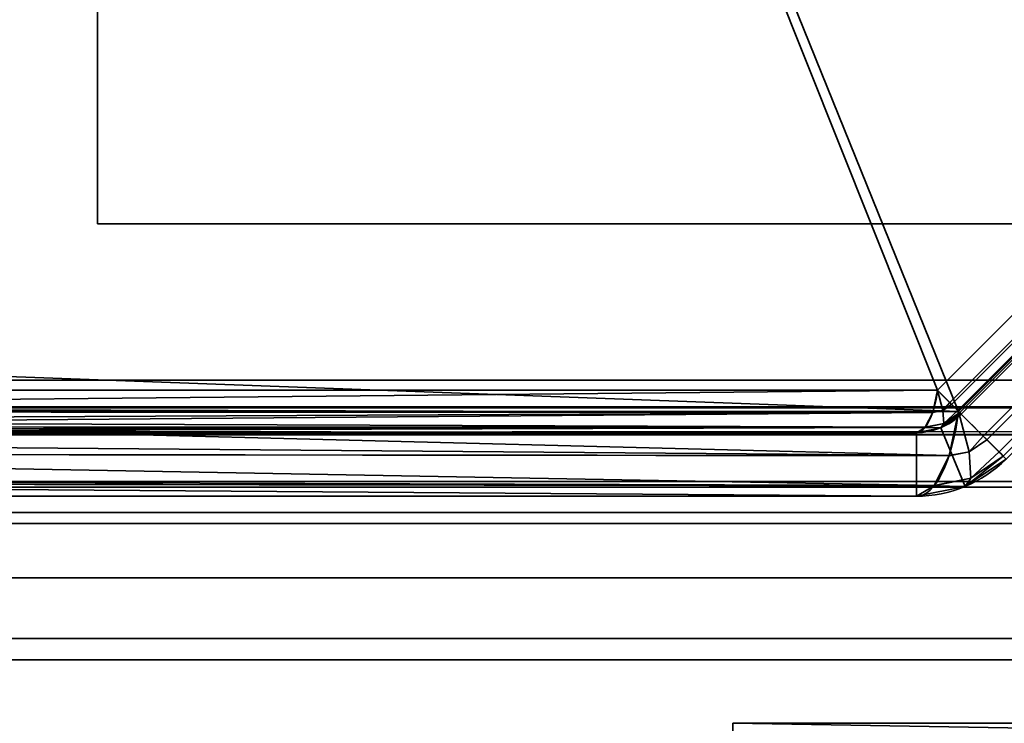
# Model space of a CAD drawing. Header units: millimetres. Extents: x -503 to 6703, y -110 to 249.
# Tile 299 of 656: x 1120 to 1131, y -30 to -22. Entities that reach past the tile are written whole.
import ezdxf

# ---------------------------------------------------------------- set-up
doc = ezdxf.new("R2010")
doc.units = ezdxf.units.MM
doc.layers.add('151', color=7, linetype='Continuous', true_color=0xffffff)

# ---------------------------------------------------------------- blocks, each defined once
blk = doc.blocks.new('UG_SURFACE_113')
at = {"layer": '151', "color": 35, "linetype": 'Continuous', "lineweight": 35}
for points in [[(1141, -24.5, 1037), (1121, -24.5, 1037), (1121, -17, 1037), (1141, -17, 1037)], [(1141, -17, 1067), (1121, -17, 1067), (1121, -24.5, 1067), (1141, -24.5, 1067)], [(1121, -17, 1037), (1121, -24.5, 1037), (1121, -24.5, 1067), (1121, -17, 1067)], [(1141, -24.5, 1067), (1121, -24.5, 1067), (1121, -24.5, 1037), (1141, -24.5, 1037)], [(1128, -30, 2030), (1128, -43.5, 2030), (1872, -43.5, 2030), (1872, -42.218, 2030)], [(1872, -42.218, 2030), (1872, -30, 2030), (1128, -30, 2030)], [(1128, -30, 2030), (1128, -30), (1128, -41.5)], [(1128, -41.5), (1128, -43.5, 2), (1128, -43.5, 2030), (1128, -30, 2030)], [(1128, -30, 2030), (1141, -30, 2017), (1141, -30, 1027)], [(1128, -30, 2030), (1872, -30, 2030), (1859, -30, 2017), (1141, -30, 2017)], [(1141, -30, 1027), (1141, -30), (1128, -30), (1128, -30, 2030)], [(1872, -41.5), (1128, -41.5), (1128, -30), (1141, -30)]]:
    blk.add_3dface(points, dxfattribs=at)
blk = doc.blocks.new('UG_SURFACE_135')
at = {"layer": '151', "color": 252, "linetype": 'Continuous', "lineweight": 35}
for points in [[(1141, -24.5, 1037), (1121, -24.5, 1037), (1121, -17, 1037), (1141, -17, 1037)], [(1141, -17, 1067), (1121, -17, 1067), (1121, -24.5, 1067), (1141, -24.5, 1067)], [(1121, -17, 1037), (1121, -24.5, 1037), (1121, -24.5, 1067), (1121, -17, 1067)], [(1141, -24.5, 1067), (1121, -24.5, 1067), (1121, -24.5, 1037), (1141, -24.5, 1037)]]:
    blk.add_3dface(points, dxfattribs=at)
blk = doc.blocks.new('UG_SURFACE_148')
at = {"layer": '151', "color": 252, "linetype": 'Continuous', "lineweight": 35}
for points in [[(1120.867, -2.827, 1159.107), (1110.827, -12.868, 1159.107), (1110.827, -26.332, 1164.17), (1130.252, -26.332, 1171.473)], [(1130.252, -26.332, 998.527), (1110.827, -26.332, 1005.831), (1110.827, -12.868, 1010.893), (1120.867, -2.827, 1010.893)], [(1130.252, -26.332, 1171.473), (1134.332, -22.252, 1171.473), (1134.332, -2.827, 1164.17), (1120.867, -2.827, 1159.107)], [(1120.867, -2.827, 1010.893), (1134.332, -2.827, 1005.831), (1134.332, -22.252, 998.527), (1130.252, -26.332, 998.527)], [(1130.485, -26.565, 1170.855), (1111.527, -25.868, 1163.465), (1111.527, -13.157, 1158.686), (1121.158, -3.527, 1158.686)], [(1121.158, -3.527, 1011.314), (1111.527, -13.157, 1011.314), (1111.527, -25.868, 1006.535), (1130.485, -26.565, 999.145)], [(1121.158, -3.527, 1158.686), (1133.868, -3.527, 1163.465), (1134.565, -22.485, 1170.855), (1130.485, -26.565, 1170.855)], [(1130.485, -26.565, 999.145), (1134.565, -22.485, 999.145), (1133.868, -3.527, 1006.535), (1121.158, -3.527, 1011.314)], [(1130.389, -26.469, 1171.634), (1134.469, -22.389, 1171.634), (1134.332, -22.252, 1171.473), (1130.252, -26.332, 1171.473)], [(1134.469, -22.389, 998.366), (1130.389, -26.469, 998.366), (1130.252, -26.332, 998.527), (1134.332, -22.252, 998.527)], [(1134.488, -22.408, 1171.657), (1134.469, -22.389, 1171.634), (1130.389, -26.469, 1171.634), (1130.408, -26.488, 1171.657)], [(1130.408, -26.488, 998.343), (1130.389, -26.469, 998.366), (1134.469, -22.389, 998.366), (1134.488, -22.408, 998.343)], [(1130.408, -26.488, 1171.657), (1130.476, -26.556, 1171.849), (1134.556, -22.476, 1171.849), (1134.488, -22.408, 1171.657)], [(1134.488, -22.408, 998.343), (1134.556, -22.476, 998.151), (1130.476, -26.556, 998.151), (1130.408, -26.488, 998.343)], [(1134.579, -22.499, 1171.914), (1134.556, -22.476, 1171.849), (1130.476, -26.556, 1171.849), (1130.499, -26.579, 1171.914)], [(1130.499, -26.579, 998.086), (1130.476, -26.556, 998.151), (1134.556, -22.476, 998.151), (1134.579, -22.499, 998.086)], [(1134.837, -22.757, 1171.177), (1130.757, -26.837, 1171.177), (1130.485, -26.565, 1170.855), (1134.565, -22.485, 1170.855)], [(1130.757, -26.837, 998.823), (1134.837, -22.757, 998.823), (1134.565, -22.485, 999.145), (1130.485, -26.565, 999.145)], [(1130.499, -26.579, 1171.914), (1130.515, -26.595, 1172.091), (1134.595, -22.515, 1172.091), (1134.579, -22.499, 1171.914)], [(1134.579, -22.499, 998.086), (1134.595, -22.515, 997.909), (1130.515, -26.595, 997.909), (1130.499, -26.579, 998.086)], [(1134.595, -22.515, 1172.091), (1130.515, -26.595, 1172.091), (1130.515, -26.595, 1190), (1134.595, -22.515, 1190)], [(1130.515, -26.595, 997.909), (1134.595, -22.515, 997.909), (1134.595, -22.515, 980), (1130.515, -26.595, 980)], [(1131.01, -27.09, 1190), (1135.09, -23.01, 1190), (1134.595, -22.515, 1190), (1130.515, -26.595, 1190)], [(1130.515, -26.595, 980), (1134.595, -22.515, 980), (1135.09, -23.01, 980), (1131.01, -27.09, 980)], [(1130.797, -26.877, 1171.223), (1130.757, -26.837, 1171.177), (1134.837, -22.757, 1171.177), (1134.877, -22.797, 1171.223)], [(1134.877, -22.797, 998.777), (1134.837, -22.757, 998.823), (1130.757, -26.837, 998.823), (1130.797, -26.877, 998.777)], [(1134.877, -22.797, 1171.223), (1135.012, -22.932, 1171.607), (1130.932, -27.012, 1171.607), (1130.797, -26.877, 1171.223)], [(1130.797, -26.877, 998.777), (1130.932, -27.012, 998.393), (1135.012, -22.932, 998.393), (1134.877, -22.797, 998.777)], [(1130.978, -27.058, 1171.737), (1130.932, -27.012, 1171.607), (1135.012, -22.932, 1171.607), (1135.058, -22.978, 1171.737)], [(1135.058, -22.978, 998.263), (1135.012, -22.932, 998.393), (1130.932, -27.012, 998.393), (1130.978, -27.058, 998.263)], [(1135.058, -22.978, 1171.737), (1135.09, -23.01, 1172.091), (1131.01, -27.09, 1172.091), (1130.978, -27.058, 1171.737)], [(1130.978, -27.058, 998.263), (1131.01, -27.09, 997.909), (1135.09, -23.01, 997.909), (1135.058, -22.978, 998.263)], [(1130.485, -26.565, 1170.855), (1111.408, -26.565, 1163.682), (1111.527, -25.868, 1163.465)], [(1111.527, -25.868, 1006.535), (1111.408, -26.565, 1006.317), (1130.485, -26.565, 999.145)], [(1130.252, -26.332, 1171.473), (1110.827, -26.332, 1164.17), (1110.791, -26.522, 1164.265)], [(1110.791, -26.522, 1164.265), (1130.2, -26.577, 1171.612), (1130.252, -26.332, 1171.473)], [(1130.252, -26.332, 998.527), (1130.2, -26.577, 998.388), (1110.791, -26.522, 1005.735)], [(1110.791, -26.522, 1005.735), (1110.827, -26.332, 1005.831), (1130.252, -26.332, 998.527)], [(1130.311, -26.555, 1171.646), (1130.252, -26.332, 1171.473), (1130.2, -26.577, 1171.612)], [(1130.2, -26.577, 998.388), (1130.252, -26.332, 998.527), (1130.311, -26.555, 998.354)], [(1130.389, -26.469, 1171.634), (1130.252, -26.332, 1171.473), (1130.311, -26.555, 1171.646)], [(1130.311, -26.555, 998.354), (1130.252, -26.332, 998.527), (1130.389, -26.469, 998.366)], [(1130.2, -26.578, 1171.613), (1110.773, -26.571, 1164.313), (1110.737, -26.671, 1164.409)], [(1130.2, -26.578, 998.387), (1110.737, -26.671, 1005.591), (1110.773, -26.571, 1005.687)], [(1110.791, -26.522, 1164.265), (1110.773, -26.571, 1164.313), (1130.2, -26.577, 1171.612)], [(1130.2, -26.577, 998.388), (1110.773, -26.571, 1005.687), (1110.791, -26.522, 1005.735)], [(1130.2, -26.578, 1171.613), (1130.2, -26.577, 1171.612), (1110.773, -26.571, 1164.313)], [(1110.773, -26.571, 1005.687), (1130.2, -26.577, 998.388), (1130.2, -26.578, 998.387)], [(1130.381, -27.053, 1171.132), (1111.185, -26.895, 1163.778), (1111.408, -26.565, 1163.682)], [(1111.408, -26.565, 1006.317), (1111.185, -26.895, 1006.222), (1130.381, -27.053, 998.868)], [(1111.408, -26.565, 1163.682), (1130.485, -26.565, 1170.855), (1130.381, -27.053, 1171.132)], [(1130.381, -27.053, 998.868), (1130.485, -26.565, 999.145), (1111.408, -26.565, 1006.317)], [(1130.321, -26.7, 1171.893), (1130.311, -26.555, 1171.646), (1130.2, -26.578, 1171.613), (1130.118, -26.741, 1171.83)], [(1130.118, -26.741, 998.17), (1130.2, -26.578, 998.387), (1130.311, -26.555, 998.354), (1130.321, -26.7, 998.107)], [(1130.2, -26.577, 1171.612), (1130.2, -26.578, 1171.613), (1130.311, -26.555, 1171.646)], [(1130.311, -26.555, 998.354), (1130.2, -26.578, 998.387), (1130.2, -26.577, 998.388)], [(1130.311, -26.555, 1171.646), (1130.408, -26.488, 1171.657), (1130.389, -26.469, 1171.634)], [(1130.389, -26.469, 998.366), (1130.408, -26.488, 998.343), (1130.311, -26.555, 998.354)], [(1130.476, -26.556, 1171.849), (1130.408, -26.488, 1171.657), (1130.311, -26.555, 1171.646), (1130.321, -26.7, 1171.893)], [(1130.321, -26.7, 998.107), (1130.311, -26.555, 998.354), (1130.408, -26.488, 998.343), (1130.476, -26.556, 998.151)], [(1130.321, -26.7, 1171.893), (1130.499, -26.579, 1171.914), (1130.476, -26.556, 1171.849)], [(1130.476, -26.556, 998.151), (1130.499, -26.579, 998.086), (1130.321, -26.7, 998.107)], [(1130.485, -26.565, 999.145), (1130.381, -27.053, 998.868), (1130.38, -27.056, 998.866), (1130.602, -27.009, 998.8)], [(1130.381, -27.053, 1171.132), (1130.485, -26.565, 1170.855), (1130.602, -27.009, 1171.2)], [(1130.602, -27.009, 1171.2), (1130.485, -26.565, 1170.855), (1130.757, -26.837, 1171.177)], [(1130.757, -26.837, 998.823), (1130.485, -26.565, 999.145), (1130.602, -27.009, 998.8)], [(1130.2, -26.578, 998.387), (1110.691, -26.735, 1005.471), (1110.737, -26.671, 1005.591)], [(1130.2, -26.578, 998.387), (1130.118, -26.741, 998.17), (1110.691, -26.735, 1005.471)], [(1110.737, -26.671, 1164.409), (1110.691, -26.735, 1164.529), (1130.118, -26.741, 1171.83)], [(1130.118, -26.741, 1171.83), (1130.2, -26.578, 1171.613), (1110.737, -26.671, 1164.409)], [(1130.288, -26.747, 1190), (1130.515, -26.595, 1190), (1130.515, -26.595, 1172.091), (1130.296, -26.742, 1172.091)], [(1130.515, -26.595, 980), (1130.288, -26.747, 980), (1130.288, -26.747, 997.909), (1130.296, -26.742, 997.909)], [(1130.515, -26.595, 1190), (1130.288, -26.747, 1190), (1130.556, -27.393, 1190), (1131.01, -27.09, 1190)], [(1131.01, -27.09, 980), (1130.556, -27.393, 980), (1130.288, -26.747, 980), (1130.515, -26.595, 980)], [(1130.296, -26.742, 1172.091), (1130.515, -26.595, 1172.091), (1130.499, -26.579, 1171.914)], [(1130.499, -26.579, 1171.914), (1130.321, -26.7, 1171.893), (1130.296, -26.742, 1172.091)], [(1130.296, -26.742, 997.909), (1130.321, -26.7, 998.107), (1130.499, -26.579, 998.086)], [(1130.499, -26.579, 998.086), (1130.515, -26.595, 997.909), (1130.296, -26.742, 997.909)], [(1130.296, -26.742, 997.909), (1130.515, -26.595, 997.909), (1130.515, -26.595, 980)], [(1130.117, -26.743, 998.168), (1110.594, -26.8, 1005.212), (1110.669, -26.767, 1005.411)], [(1130.117, -26.743, 998.168), (1130.02, -26.8, 997.909), (1110.594, -26.8, 1005.212)], [(1110.669, -26.767, 1164.589), (1110.594, -26.8, 1164.788), (1130.02, -26.8, 1172.091)], [(1130.117, -26.743, 1171.833), (1110.691, -26.735, 1164.529), (1110.669, -26.767, 1164.589)], [(1130.117, -26.743, 998.168), (1110.669, -26.767, 1005.411), (1110.691, -26.735, 1005.471)], [(1130.02, -26.8, 1172.091), (1130.117, -26.743, 1171.833), (1110.669, -26.767, 1164.589)], [(1130.117, -26.743, 1171.833), (1130.118, -26.741, 1171.83), (1110.691, -26.735, 1164.529)], [(1110.691, -26.735, 1005.471), (1130.118, -26.741, 998.17), (1130.117, -26.743, 998.168)], [(1130.117, -26.743, 1171.833), (1130.02, -26.8, 1172.091), (1130.288, -26.747, 1172.091)], [(1130.288, -26.747, 997.909), (1130.02, -26.8, 997.909), (1130.117, -26.743, 998.168)], [(1130.02, -26.8, 1172.091), (1130.02, -26.8, 1190), (1130.288, -26.747, 1190), (1130.288, -26.747, 1172.091)], [(1130.02, -26.8, 980), (1130.02, -26.8, 997.909), (1130.288, -26.747, 997.909), (1130.288, -26.747, 980)], [(1130.02, -27.5, 1190), (1130.556, -27.393, 1190), (1130.288, -26.747, 1190), (1130.02, -26.8, 1190)], [(1130.02, -26.8, 980), (1130.288, -26.747, 980), (1130.556, -27.393, 980), (1130.02, -27.5, 980)], [(1130.288, -26.747, 1172.091), (1130.321, -26.7, 1171.893), (1130.117, -26.743, 1171.833)], [(1130.118, -26.741, 1171.83), (1130.117, -26.743, 1171.833), (1130.321, -26.7, 1171.893)], [(1130.321, -26.7, 998.107), (1130.117, -26.743, 998.168), (1130.118, -26.741, 998.17)], [(1130.117, -26.743, 998.168), (1130.321, -26.7, 998.107), (1130.288, -26.747, 997.909)], [(1130.288, -26.747, 1172.091), (1130.296, -26.742, 1172.091), (1130.321, -26.7, 1171.893)], [(1130.321, -26.7, 998.107), (1130.296, -26.742, 997.909), (1130.288, -26.747, 997.909)], [(1130.296, -26.742, 1172.091), (1130.288, -26.747, 1172.091), (1130.288, -26.747, 1190)], [(1110.594, -26.8, 1005.212), (1130.02, -26.8, 997.909), (1130.02, -26.8, 980), (1109.6, -26.8, 980)], [(1130.02, -27.5, 980), (1109.6, -27.5, 980), (1109.6, -26.8, 980), (1130.02, -26.8, 980)], [(1130.02, -26.8, 1172.091), (1110.594, -26.8, 1164.788), (1111, -26.8, 1165)], [(1130.381, -27.053, 1171.132), (1110.988, -27.031, 1163.863), (1111.185, -26.895, 1163.778)], [(1111.185, -26.895, 1006.222), (1110.988, -27.031, 1006.137), (1130.381, -27.053, 998.868)], [(1111, -26.8, 1165), (1130.02, -26.8, 1190), (1130.02, -26.8, 1172.091)], [(1111, -26.8, 1165), (1113, -26.8, 1190), (1130.02, -26.8, 1190)], [(1130.02, -26.8, 1190), (1113, -26.8, 1190), (1113, -27.5, 1190), (1130.02, -27.5, 1190)], [(1130.757, -26.837, 1171.177), (1130.797, -26.877, 1171.223), (1130.602, -27.009, 1171.2)], [(1130.602, -27.009, 998.8), (1130.797, -26.877, 998.777), (1130.757, -26.837, 998.823)], [(1130.622, -27.3, 1171.695), (1130.602, -27.009, 1171.2), (1130.797, -26.877, 1171.223), (1130.932, -27.012, 1171.607)], [(1130.932, -27.012, 998.393), (1130.797, -26.877, 998.777), (1130.602, -27.009, 998.8), (1130.622, -27.3, 998.305)], [(1130.217, -27.382, 1171.569), (1110.573, -27.318, 1164.042), (1110.988, -27.031, 1163.863)], [(1110.988, -27.031, 1006.137), (1110.573, -27.318, 1005.958), (1130.217, -27.382, 998.431)], [(1110.988, -27.031, 1163.863), (1130.381, -27.053, 1171.132), (1130.38, -27.056, 1171.134)], [(1110.988, -27.031, 1163.863), (1130.38, -27.056, 1171.134), (1130.217, -27.382, 1171.569)], [(1130.217, -27.382, 998.431), (1130.38, -27.056, 998.866), (1110.988, -27.031, 1006.137)], [(1130.38, -27.056, 998.866), (1130.381, -27.053, 998.868), (1110.988, -27.031, 1006.137)], [(1130.217, -27.382, 1171.569), (1130.38, -27.056, 1171.134), (1130.602, -27.009, 1171.2), (1130.622, -27.3, 1171.695)], [(1130.622, -27.3, 998.305), (1130.602, -27.009, 998.8), (1130.38, -27.056, 998.866), (1130.217, -27.382, 998.431)], [(1130.602, -27.009, 1171.2), (1130.38, -27.056, 1171.134), (1130.381, -27.053, 1171.132)], [(1131.01, -27.09, 1190), (1130.556, -27.393, 1190), (1130.556, -27.393, 1172.091), (1130.571, -27.383, 1172.091)], [(1130.556, -27.393, 980), (1131.01, -27.09, 980), (1131.01, -27.09, 997.909), (1130.571, -27.383, 997.909)], [(1130.571, -27.383, 1172.091), (1130.622, -27.3, 1171.695), (1130.978, -27.058, 1171.737)], [(1130.978, -27.058, 1171.737), (1131.01, -27.09, 1172.091), (1130.571, -27.383, 1172.091)], [(1130.571, -27.383, 997.909), (1131.01, -27.09, 997.909), (1130.978, -27.058, 998.263)], [(1130.978, -27.058, 998.263), (1130.622, -27.3, 998.305), (1130.571, -27.383, 997.909)], [(1130.571, -27.383, 1172.091), (1131.01, -27.09, 1172.091), (1131.01, -27.09, 1190)], [(1130.932, -27.012, 1171.607), (1130.978, -27.058, 1171.737), (1130.622, -27.3, 1171.695)], [(1130.622, -27.3, 998.305), (1130.978, -27.058, 998.263), (1130.932, -27.012, 998.393)], [(1130.217, -27.382, 1171.569), (1110.388, -27.355, 1164.122), (1110.573, -27.318, 1164.042)], [(1110.573, -27.318, 1005.958), (1110.388, -27.355, 1005.878), (1130.217, -27.382, 998.431)], [(1130.622, -27.3, 1171.695), (1130.215, -27.386, 1171.574), (1130.217, -27.382, 1171.569)], [(1130.215, -27.386, 1171.574), (1130.622, -27.3, 1171.695), (1130.556, -27.393, 1172.091)], [(1130.556, -27.393, 997.909), (1130.622, -27.3, 998.305), (1130.215, -27.386, 998.426)], [(1130.217, -27.382, 998.431), (1130.215, -27.386, 998.426), (1130.622, -27.3, 998.305)], [(1130.622, -27.3, 1171.695), (1130.571, -27.383, 1172.091), (1130.556, -27.393, 1172.091)], [(1130.556, -27.393, 997.909), (1130.571, -27.383, 997.909), (1130.622, -27.3, 998.305)], [(1130.02, -27.5, 1172.091), (1109.659, -27.5, 1164.436), (1110.388, -27.355, 1164.122)], [(1110.388, -27.355, 1005.878), (1109.659, -27.5, 1005.564), (1130.02, -27.5, 997.909)], [(1110.388, -27.355, 1164.122), (1130.217, -27.382, 1171.569), (1130.215, -27.386, 1171.574)], [(1110.388, -27.355, 1164.122), (1130.215, -27.386, 1171.574), (1130.02, -27.5, 1172.091)], [(1130.02, -27.5, 997.909), (1130.215, -27.386, 998.426), (1110.388, -27.355, 1005.878)], [(1130.215, -27.386, 998.426), (1130.217, -27.382, 998.431), (1110.388, -27.355, 1005.878)], [(1130.556, -27.393, 1172.091), (1130.02, -27.5, 1172.091), (1130.215, -27.386, 1171.574)], [(1130.215, -27.386, 998.426), (1130.02, -27.5, 997.909), (1130.556, -27.393, 997.909)], [(1130.556, -27.393, 1172.091), (1130.556, -27.393, 1190), (1130.02, -27.5, 1190), (1130.02, -27.5, 1172.091)], [(1130.556, -27.393, 980), (1130.556, -27.393, 997.909), (1130.02, -27.5, 997.909), (1130.02, -27.5, 980)], [(1130.571, -27.383, 997.909), (1130.556, -27.393, 997.909), (1130.556, -27.393, 980)], [(1109.6, -27.5, 980), (1130.02, -27.5, 980), (1130.02, -27.5, 997.909), (1109.659, -27.5, 1005.564)], [(1111, -27.5, 1165), (1109.659, -27.5, 1164.436), (1130.02, -27.5, 1172.091)], [(1130.02, -27.5, 1172.091), (1130.02, -27.5, 1190), (1113, -27.5, 1190), (1111, -27.5, 1177.372)], [(1111, -27.5, 1177.372), (1111, -27.5, 1165), (1130.02, -27.5, 1172.091)]]:
    blk.add_3dface(points, dxfattribs=at)
blk = doc.blocks.new('UG_SURFACE_184')
at = {"layer": '151', "color": 252, "linetype": 'Continuous', "lineweight": 35}
for points in [[(1133.92, -27.8, 2023.33), (1133.92, -27.8, -7.75), (1085.08, -27.8, -7.75), (1085.08, -27.8, 2072.17)], [(1133.92, -27.8, 2023.33), (1085.08, -27.8, 2072.17), (1085.08, -29.3, 2072.17), (1133.92, -29.3, 2023.33)], [(1133.92, -29.3, -7.75), (1085.08, -29.3, -7.75), (1085.08, -27.8, -7.75), (1133.92, -27.8, -7.75)], [(1133.92, -29.3, 2023.33), (1085.08, -29.3, 2072.17), (1085.08, -29.3, -7.75), (1133.92, -29.3, -7.75)]]:
    blk.add_3dface(points, dxfattribs=at)
blk = doc.blocks.new('UG_SURFACE_185')
at = {"layer": '151', "color": 252, "linetype": 'Continuous', "lineweight": 35}
for points in [[(1133.92, -27.8, 2023.33), (1133.92, -27.8, -7.75), (1085.08, -27.8, -7.75), (1085.08, -27.8, 2072.17)], [(1133.92, -27.8, 2023.33), (1085.08, -27.8, 2072.17), (1085.08, -29.3, 2072.17), (1133.92, -29.3, 2023.33)], [(1133.92, -29.3, -7.75), (1085.08, -29.3, -7.75), (1085.08, -27.8, -7.75), (1133.92, -27.8, -7.75)], [(1133.92, -29.3, 2023.33), (1085.08, -29.3, 2072.17), (1085.08, -29.3, -7.75), (1133.92, -29.3, -7.75)]]:
    blk.add_3dface(points, dxfattribs=at)
blk = doc.blocks.new('UG_SURFACE_186')
at = {"layer": '151', "color": 252, "linetype": 'Continuous', "lineweight": 35}
for points in [[(1082, -9.3, 2075.25), (1082, -26.22, 2075.25), (1918, -26.22, 2075.25), (1918, -9.3, 2075.25)], [(1083.5, -9.3, 2073.75), (1916.5, -9.3, 2073.75), (1916.5, -26.22, 2073.75), (1083.5, -26.22, 2073.75)], [(1918, -26.22, 2075.25), (1082, -26.22, 2075.25), (1082.059, -26.821, 2075.191)], [(1917.941, -26.821, 2075.191), (1918, -26.22, 2075.25), (1082.059, -26.821, 2075.191)], [(1083.53, -26.528, 2073.72), (1083.5, -26.22, 2073.75), (1916.5, -26.22, 2073.75)], [(1083.53, -26.528, 2073.72), (1916.5, -26.22, 2073.75), (1916.47, -26.528, 2073.72)], [(1916.47, -26.528, 2073.72), (1916.38, -26.825, 2073.63), (1083.62, -26.825, 2073.63), (1083.53, -26.528, 2073.72)], [(1082.059, -26.821, 2075.191), (1082.235, -27.399, 2075.016), (1917.765, -27.399, 2075.016), (1917.941, -26.821, 2075.191)], [(1916.037, -27.337, 2073.287), (1083.963, -27.337, 2073.287), (1083.62, -26.825, 2073.63), (1916.38, -26.825, 2073.63)], [(1917.765, -27.399, 2075.016), (1082.235, -27.399, 2075.016), (1082.902, -28.398, 2074.348), (1917.098, -28.398, 2074.348)], [(1915.525, -27.68, 2072.775), (1084.475, -27.68, 2072.775), (1083.963, -27.337, 2073.287), (1916.037, -27.337, 2073.287)], [(1914.92, -27.8, 2072.17), (1085.08, -27.8, 2072.17), (1084.475, -27.68, 2072.775), (1915.525, -27.68, 2072.775)], [(1085.08, -27.8, 2072.17), (1914.92, -27.8, 2072.17), (1866.08, -27.8, 2023.33), (1133.92, -27.8, 2023.33)], [(1133.92, -29.3, 2023.33), (1085.08, -29.3, 2072.17), (1085.08, -27.8, 2072.17), (1133.92, -27.8, 2023.33)], [(1917.098, -28.398, 2074.348), (1082.902, -28.398, 2074.348), (1083.901, -29.066, 2073.349), (1916.099, -29.066, 2073.349)], [(1916.099, -29.066, 2073.349), (1083.901, -29.066, 2073.349), (1085.08, -29.3, 2072.17), (1914.92, -29.3, 2072.17)], [(1085.08, -29.3, 2072.17), (1133.92, -29.3, 2023.33), (1866.08, -29.3, 2023.33), (1914.92, -29.3, 2072.17)]]:
    blk.add_3dface(points, dxfattribs=at)
blk = doc.blocks.new('UG_SURFACE_191')
at = {"layer": '151', "color": 252, "linetype": 'Continuous', "lineweight": 35}
for points in [[(1120.867, -2.827, 1159.107), (1110.827, -12.868, 1159.107), (1110.827, -26.332, 1164.17), (1130.252, -26.332, 1171.473)], [(1130.252, -26.332, 998.527), (1110.827, -26.332, 1005.831), (1110.827, -12.868, 1010.893), (1120.867, -2.827, 1010.893)], [(1130.252, -26.332, 1171.473), (1134.332, -22.252, 1171.473), (1134.332, -2.827, 1164.17), (1120.867, -2.827, 1159.107)], [(1120.867, -2.827, 1010.893), (1134.332, -2.827, 1005.831), (1134.332, -22.252, 998.527), (1130.252, -26.332, 998.527)], [(1130.485, -26.565, 1170.855), (1111.527, -25.868, 1163.465), (1111.527, -13.157, 1158.686), (1121.158, -3.527, 1158.686)], [(1121.158, -3.527, 1011.314), (1111.527, -13.157, 1011.314), (1111.527, -25.868, 1006.535), (1130.485, -26.565, 999.145)], [(1121.158, -3.527, 1158.686), (1133.868, -3.527, 1163.465), (1134.565, -22.485, 1170.855), (1130.485, -26.565, 1170.855)], [(1130.485, -26.565, 999.145), (1134.565, -22.485, 999.145), (1133.868, -3.527, 1006.535), (1121.158, -3.527, 1011.314)], [(1130.389, -26.469, 1171.634), (1134.469, -22.389, 1171.634), (1134.332, -22.252, 1171.473), (1130.252, -26.332, 1171.473)], [(1134.469, -22.389, 998.366), (1130.389, -26.469, 998.366), (1130.252, -26.332, 998.527), (1134.332, -22.252, 998.527)], [(1134.488, -22.408, 1171.657), (1134.469, -22.389, 1171.634), (1130.389, -26.469, 1171.634), (1130.408, -26.488, 1171.657)], [(1130.408, -26.488, 998.343), (1130.389, -26.469, 998.366), (1134.469, -22.389, 998.366), (1134.488, -22.408, 998.343)], [(1130.408, -26.488, 1171.657), (1130.476, -26.556, 1171.849), (1134.556, -22.476, 1171.849), (1134.488, -22.408, 1171.657)], [(1134.488, -22.408, 998.343), (1134.556, -22.476, 998.151), (1130.476, -26.556, 998.151), (1130.408, -26.488, 998.343)], [(1134.579, -22.499, 1171.914), (1134.556, -22.476, 1171.849), (1130.476, -26.556, 1171.849), (1130.499, -26.579, 1171.914)], [(1130.499, -26.579, 998.086), (1130.476, -26.556, 998.151), (1134.556, -22.476, 998.151), (1134.579, -22.499, 998.086)], [(1134.837, -22.757, 1171.177), (1130.757, -26.837, 1171.177), (1130.485, -26.565, 1170.855), (1134.565, -22.485, 1170.855)], [(1130.757, -26.837, 998.823), (1134.837, -22.757, 998.823), (1134.565, -22.485, 999.145), (1130.485, -26.565, 999.145)], [(1130.499, -26.579, 1171.914), (1130.515, -26.595, 1172.091), (1134.595, -22.515, 1172.091), (1134.579, -22.499, 1171.914)], [(1134.579, -22.499, 998.086), (1134.595, -22.515, 997.909), (1130.515, -26.595, 997.909), (1130.499, -26.579, 998.086)], [(1134.595, -22.515, 1172.091), (1130.515, -26.595, 1172.091), (1130.515, -26.595, 1190), (1134.595, -22.515, 1190)], [(1130.515, -26.595, 997.909), (1134.595, -22.515, 997.909), (1134.595, -22.515, 980), (1130.515, -26.595, 980)], [(1134.595, -22.515, 1190), (1130.515, -26.595, 1190), (1131.01, -27.09, 1190), (1135.09, -23.01, 1190)], [(1130.515, -26.595, 980), (1134.595, -22.515, 980), (1135.09, -23.01, 980), (1131.01, -27.09, 980)], [(1130.797, -26.877, 1171.223), (1130.757, -26.837, 1171.177), (1134.837, -22.757, 1171.177), (1134.877, -22.797, 1171.223)], [(1134.877, -22.797, 998.777), (1134.837, -22.757, 998.823), (1130.757, -26.837, 998.823), (1130.797, -26.877, 998.777)], [(1134.877, -22.797, 1171.223), (1135.012, -22.932, 1171.607), (1130.932, -27.012, 1171.607), (1130.797, -26.877, 1171.223)], [(1130.797, -26.877, 998.777), (1130.932, -27.012, 998.393), (1135.012, -22.932, 998.393), (1134.877, -22.797, 998.777)], [(1130.978, -27.058, 1171.737), (1130.932, -27.012, 1171.607), (1135.012, -22.932, 1171.607), (1135.058, -22.978, 1171.737)], [(1135.058, -22.978, 998.263), (1135.012, -22.932, 998.393), (1130.932, -27.012, 998.393), (1130.978, -27.058, 998.263)], [(1135.058, -22.978, 1171.737), (1135.09, -23.01, 1172.091), (1131.01, -27.09, 1172.091), (1130.978, -27.058, 1171.737)], [(1130.978, -27.058, 998.263), (1131.01, -27.09, 997.909), (1135.09, -23.01, 997.909), (1135.058, -22.978, 998.263)], [(1130.485, -26.565, 1170.855), (1111.408, -26.565, 1163.682), (1111.527, -25.868, 1163.465)], [(1111.527, -25.868, 1006.535), (1111.408, -26.565, 1006.317), (1130.485, -26.565, 999.145)], [(1130.252, -26.332, 1171.473), (1110.827, -26.332, 1164.17), (1110.791, -26.522, 1164.265)], [(1110.791, -26.522, 1164.265), (1130.2, -26.577, 1171.612), (1130.252, -26.332, 1171.473)], [(1130.252, -26.332, 998.527), (1130.2, -26.577, 998.388), (1110.791, -26.522, 1005.735)], [(1110.791, -26.522, 1005.735), (1110.827, -26.332, 1005.831), (1130.252, -26.332, 998.527)], [(1130.311, -26.555, 1171.646), (1130.252, -26.332, 1171.473), (1130.2, -26.577, 1171.612)], [(1130.2, -26.577, 998.388), (1130.252, -26.332, 998.527), (1130.311, -26.555, 998.354)], [(1130.389, -26.469, 1171.634), (1130.252, -26.332, 1171.473), (1130.311, -26.555, 1171.646)], [(1130.311, -26.555, 998.354), (1130.252, -26.332, 998.527), (1130.389, -26.469, 998.366)], [(1130.2, -26.578, 1171.613), (1110.773, -26.571, 1164.313), (1110.737, -26.671, 1164.409)], [(1130.2, -26.578, 998.387), (1110.737, -26.671, 1005.591), (1110.773, -26.571, 1005.687)], [(1110.791, -26.522, 1164.265), (1110.773, -26.571, 1164.313), (1130.2, -26.577, 1171.612)], [(1130.2, -26.577, 998.388), (1110.773, -26.571, 1005.687), (1110.791, -26.522, 1005.735)], [(1130.2, -26.578, 1171.613), (1130.2, -26.577, 1171.612), (1110.773, -26.571, 1164.313)], [(1110.773, -26.571, 1005.687), (1130.2, -26.577, 998.388), (1130.2, -26.578, 998.387)], [(1130.381, -27.053, 1171.132), (1111.185, -26.895, 1163.778), (1111.408, -26.565, 1163.682)], [(1111.408, -26.565, 1006.317), (1111.185, -26.895, 1006.222), (1130.381, -27.053, 998.868)], [(1111.408, -26.565, 1163.682), (1130.485, -26.565, 1170.855), (1130.381, -27.053, 1171.132)], [(1130.381, -27.053, 998.868), (1130.485, -26.565, 999.145), (1111.408, -26.565, 1006.317)], [(1130.321, -26.7, 1171.893), (1130.311, -26.555, 1171.646), (1130.2, -26.578, 1171.613), (1130.118, -26.741, 1171.83)], [(1130.118, -26.741, 998.17), (1130.2, -26.578, 998.387), (1130.311, -26.555, 998.354), (1130.321, -26.7, 998.107)], [(1130.2, -26.577, 1171.612), (1130.2, -26.578, 1171.613), (1130.311, -26.555, 1171.646)], [(1130.311, -26.555, 998.354), (1130.2, -26.578, 998.387), (1130.2, -26.577, 998.388)], [(1130.311, -26.555, 1171.646), (1130.408, -26.488, 1171.657), (1130.389, -26.469, 1171.634)], [(1130.389, -26.469, 998.366), (1130.408, -26.488, 998.343), (1130.311, -26.555, 998.354)], [(1130.476, -26.556, 1171.849), (1130.408, -26.488, 1171.657), (1130.311, -26.555, 1171.646), (1130.321, -26.7, 1171.893)], [(1130.321, -26.7, 998.107), (1130.311, -26.555, 998.354), (1130.408, -26.488, 998.343), (1130.476, -26.556, 998.151)], [(1130.321, -26.7, 1171.893), (1130.499, -26.579, 1171.914), (1130.476, -26.556, 1171.849)], [(1130.476, -26.556, 998.151), (1130.499, -26.579, 998.086), (1130.321, -26.7, 998.107)], [(1130.485, -26.565, 999.145), (1130.381, -27.053, 998.868), (1130.38, -27.056, 998.866), (1130.602, -27.009, 998.8)], [(1130.381, -27.053, 1171.132), (1130.485, -26.565, 1170.855), (1130.602, -27.009, 1171.2)], [(1130.602, -27.009, 1171.2), (1130.485, -26.565, 1170.855), (1130.757, -26.837, 1171.177)], [(1130.757, -26.837, 998.823), (1130.485, -26.565, 999.145), (1130.602, -27.009, 998.8)], [(1130.2, -26.578, 998.387), (1110.691, -26.735, 1005.471), (1110.737, -26.671, 1005.591)], [(1130.2, -26.578, 998.387), (1130.118, -26.741, 998.17), (1110.691, -26.735, 1005.471)], [(1110.737, -26.671, 1164.409), (1110.691, -26.735, 1164.529), (1130.118, -26.741, 1171.83)], [(1130.118, -26.741, 1171.83), (1130.2, -26.578, 1171.613), (1110.737, -26.671, 1164.409)], [(1130.288, -26.747, 1190), (1130.515, -26.595, 1190), (1130.515, -26.595, 1172.091), (1130.296, -26.742, 1172.091)], [(1130.515, -26.595, 980), (1130.288, -26.747, 980), (1130.288, -26.747, 997.909), (1130.296, -26.742, 997.909)], [(1130.515, -26.595, 1190), (1130.288, -26.747, 1190), (1130.556, -27.393, 1190), (1131.01, -27.09, 1190)], [(1131.01, -27.09, 980), (1130.556, -27.393, 980), (1130.288, -26.747, 980), (1130.515, -26.595, 980)], [(1130.296, -26.742, 1172.091), (1130.515, -26.595, 1172.091), (1130.499, -26.579, 1171.914)], [(1130.499, -26.579, 1171.914), (1130.321, -26.7, 1171.893), (1130.296, -26.742, 1172.091)], [(1130.296, -26.742, 997.909), (1130.321, -26.7, 998.107), (1130.499, -26.579, 998.086)], [(1130.499, -26.579, 998.086), (1130.515, -26.595, 997.909), (1130.296, -26.742, 997.909)], [(1130.296, -26.742, 997.909), (1130.515, -26.595, 997.909), (1130.515, -26.595, 980)], [(1130.117, -26.743, 998.168), (1110.594, -26.8, 1005.212), (1110.669, -26.767, 1005.411)], [(1130.117, -26.743, 998.168), (1130.02, -26.8, 997.909), (1110.594, -26.8, 1005.212)], [(1110.669, -26.767, 1164.589), (1110.594, -26.8, 1164.788), (1130.02, -26.8, 1172.091)], [(1130.117, -26.743, 1171.833), (1110.691, -26.735, 1164.529), (1110.669, -26.767, 1164.589)], [(1130.117, -26.743, 998.168), (1110.669, -26.767, 1005.411), (1110.691, -26.735, 1005.471)], [(1130.02, -26.8, 1172.091), (1130.117, -26.743, 1171.833), (1110.669, -26.767, 1164.589)], [(1130.117, -26.743, 1171.833), (1130.118, -26.741, 1171.83), (1110.691, -26.735, 1164.529)], [(1110.691, -26.735, 1005.471), (1130.118, -26.741, 998.17), (1130.117, -26.743, 998.168)], [(1130.117, -26.743, 1171.833), (1130.02, -26.8, 1172.091), (1130.288, -26.747, 1172.091)], [(1130.288, -26.747, 997.909), (1130.02, -26.8, 997.909), (1130.117, -26.743, 998.168)], [(1130.02, -26.8, 1172.091), (1130.02, -26.8, 1190), (1130.288, -26.747, 1190), (1130.288, -26.747, 1172.091)], [(1130.02, -26.8, 980), (1130.02, -26.8, 997.909), (1130.288, -26.747, 997.909), (1130.288, -26.747, 980)], [(1130.02, -27.5, 1190), (1130.556, -27.393, 1190), (1130.288, -26.747, 1190), (1130.02, -26.8, 1190)], [(1130.02, -26.8, 980), (1130.288, -26.747, 980), (1130.556, -27.393, 980), (1130.02, -27.5, 980)], [(1130.288, -26.747, 1172.091), (1130.321, -26.7, 1171.893), (1130.117, -26.743, 1171.833)], [(1130.118, -26.741, 1171.83), (1130.117, -26.743, 1171.833), (1130.321, -26.7, 1171.893)], [(1130.321, -26.7, 998.107), (1130.117, -26.743, 998.168), (1130.118, -26.741, 998.17)], [(1130.117, -26.743, 998.168), (1130.321, -26.7, 998.107), (1130.288, -26.747, 997.909)], [(1130.288, -26.747, 1172.091), (1130.296, -26.742, 1172.091), (1130.321, -26.7, 1171.893)], [(1130.321, -26.7, 998.107), (1130.296, -26.742, 997.909), (1130.288, -26.747, 997.909)], [(1130.296, -26.742, 1172.091), (1130.288, -26.747, 1172.091), (1130.288, -26.747, 1190)], [(1110.594, -26.8, 1005.212), (1130.02, -26.8, 997.909), (1130.02, -26.8, 980), (1109.6, -26.8, 980)], [(1130.02, -27.5, 980), (1109.6, -27.5, 980), (1109.6, -26.8, 980), (1130.02, -26.8, 980)], [(1130.02, -26.8, 1172.091), (1110.594, -26.8, 1164.788), (1111, -26.8, 1165)], [(1130.381, -27.053, 1171.132), (1110.988, -27.031, 1163.863), (1111.185, -26.895, 1163.778)], [(1111.185, -26.895, 1006.222), (1110.988, -27.031, 1006.137), (1130.381, -27.053, 998.868)], [(1111, -26.8, 1165), (1130.02, -26.8, 1190), (1130.02, -26.8, 1172.091)], [(1111, -26.8, 1165), (1113, -26.8, 1190), (1130.02, -26.8, 1190)], [(1130.02, -26.8, 1190), (1113, -26.8, 1190), (1113, -27.5, 1190), (1130.02, -27.5, 1190)], [(1130.757, -26.837, 1171.177), (1130.797, -26.877, 1171.223), (1130.602, -27.009, 1171.2)], [(1130.602, -27.009, 998.8), (1130.797, -26.877, 998.777), (1130.757, -26.837, 998.823)], [(1130.622, -27.3, 1171.695), (1130.602, -27.009, 1171.2), (1130.797, -26.877, 1171.223), (1130.932, -27.012, 1171.607)], [(1130.932, -27.012, 998.393), (1130.797, -26.877, 998.777), (1130.602, -27.009, 998.8), (1130.622, -27.3, 998.305)], [(1130.217, -27.382, 1171.569), (1110.573, -27.318, 1164.042), (1110.988, -27.031, 1163.863)], [(1110.988, -27.031, 1006.137), (1110.573, -27.318, 1005.958), (1130.217, -27.382, 998.431)], [(1110.988, -27.031, 1163.863), (1130.381, -27.053, 1171.132), (1130.38, -27.056, 1171.134)], [(1110.988, -27.031, 1163.863), (1130.38, -27.056, 1171.134), (1130.217, -27.382, 1171.569)], [(1130.217, -27.382, 998.431), (1130.38, -27.056, 998.866), (1110.988, -27.031, 1006.137)], [(1130.38, -27.056, 998.866), (1130.381, -27.053, 998.868), (1110.988, -27.031, 1006.137)], [(1130.217, -27.382, 1171.569), (1130.38, -27.056, 1171.134), (1130.602, -27.009, 1171.2), (1130.622, -27.3, 1171.695)], [(1130.622, -27.3, 998.305), (1130.602, -27.009, 998.8), (1130.38, -27.056, 998.866), (1130.217, -27.382, 998.431)], [(1130.602, -27.009, 1171.2), (1130.38, -27.056, 1171.134), (1130.381, -27.053, 1171.132)], [(1131.01, -27.09, 1190), (1130.556, -27.393, 1190), (1130.556, -27.393, 1172.091), (1130.571, -27.383, 1172.091)], [(1130.556, -27.393, 980), (1131.01, -27.09, 980), (1131.01, -27.09, 997.909), (1130.571, -27.383, 997.909)], [(1130.571, -27.383, 1172.091), (1130.622, -27.3, 1171.695), (1130.978, -27.058, 1171.737)], [(1130.978, -27.058, 1171.737), (1131.01, -27.09, 1172.091), (1130.571, -27.383, 1172.091)], [(1130.571, -27.383, 997.909), (1131.01, -27.09, 997.909), (1130.978, -27.058, 998.263)], [(1130.978, -27.058, 998.263), (1130.622, -27.3, 998.305), (1130.571, -27.383, 997.909)], [(1130.571, -27.383, 1172.091), (1131.01, -27.09, 1172.091), (1131.01, -27.09, 1190)], [(1130.932, -27.012, 1171.607), (1130.978, -27.058, 1171.737), (1130.622, -27.3, 1171.695)], [(1130.622, -27.3, 998.305), (1130.978, -27.058, 998.263), (1130.932, -27.012, 998.393)], [(1130.217, -27.382, 1171.569), (1110.388, -27.355, 1164.122), (1110.573, -27.318, 1164.042)], [(1110.573, -27.318, 1005.958), (1110.388, -27.355, 1005.878), (1130.217, -27.382, 998.431)], [(1130.622, -27.3, 1171.695), (1130.215, -27.386, 1171.574), (1130.217, -27.382, 1171.569)], [(1130.215, -27.386, 1171.574), (1130.622, -27.3, 1171.695), (1130.556, -27.393, 1172.091)], [(1130.556, -27.393, 997.909), (1130.622, -27.3, 998.305), (1130.215, -27.386, 998.426)], [(1130.217, -27.382, 998.431), (1130.215, -27.386, 998.426), (1130.622, -27.3, 998.305)], [(1130.622, -27.3, 1171.695), (1130.571, -27.383, 1172.091), (1130.556, -27.393, 1172.091)], [(1130.556, -27.393, 997.909), (1130.571, -27.383, 997.909), (1130.622, -27.3, 998.305)], [(1130.02, -27.5, 1172.091), (1109.659, -27.5, 1164.436), (1110.388, -27.355, 1164.122)], [(1110.388, -27.355, 1005.878), (1109.659, -27.5, 1005.564), (1130.02, -27.5, 997.909)], [(1110.388, -27.355, 1164.122), (1130.217, -27.382, 1171.569), (1130.215, -27.386, 1171.574)], [(1110.388, -27.355, 1164.122), (1130.215, -27.386, 1171.574), (1130.02, -27.5, 1172.091)], [(1130.02, -27.5, 997.909), (1130.215, -27.386, 998.426), (1110.388, -27.355, 1005.878)], [(1130.215, -27.386, 998.426), (1130.217, -27.382, 998.431), (1110.388, -27.355, 1005.878)], [(1130.556, -27.393, 1172.091), (1130.02, -27.5, 1172.091), (1130.215, -27.386, 1171.574)], [(1130.215, -27.386, 998.426), (1130.02, -27.5, 997.909), (1130.556, -27.393, 997.909)], [(1130.556, -27.393, 1172.091), (1130.556, -27.393, 1190), (1130.02, -27.5, 1190), (1130.02, -27.5, 1172.091)], [(1130.556, -27.393, 980), (1130.556, -27.393, 997.909), (1130.02, -27.5, 997.909), (1130.02, -27.5, 980)], [(1130.571, -27.383, 997.909), (1130.556, -27.393, 997.909), (1130.556, -27.393, 980)], [(1109.6, -27.5, 980), (1130.02, -27.5, 980), (1130.02, -27.5, 997.909), (1109.659, -27.5, 1005.564)], [(1111, -27.5, 1165), (1109.659, -27.5, 1164.436), (1130.02, -27.5, 1172.091)], [(1130.02, -27.5, 1172.091), (1130.02, -27.5, 1190), (1113, -27.5, 1190), (1111, -27.5, 1177.372)], [(1111, -27.5, 1177.372), (1111, -27.5, 1165), (1130.02, -27.5, 1172.091)]]:
    blk.add_3dface(points, dxfattribs=at)

msp = doc.modelspace()

# ---------------------------------------------------------------- linework, layer by layer
at = {"layer": '151', "color": 251, "linetype": 'Continuous', "lineweight": -3, "true_color": 0x636466}
for p, q in [((1121, -24.5, 1067), (1121, -17, 1067)), ((1121, -17, 1037), (1121, -24.5, 1037)), ((1121, -24.5, 1067), (1121, -17, 1067)), ((1121, -17, 1037), (1121, -24.5, 1037)), ((1130.252, -26.332, 1171.473), (1134.332, -22.252, 1171.473)), ((1134.332, -22.252, 998.527), (1130.252, -26.332, 998.527)), ((1130.252, -26.332, 1171.473), (1134.332, -22.252, 1171.473)), ((1134.332, -22.252, 998.527), (1130.252, -26.332, 998.527)), ((1134.565, -22.485, 1170.855), (1130.485, -26.565, 1170.855)), ((1130.485, -26.565, 999.145), (1134.565, -22.485, 999.145)), ((1134.565, -22.485, 1170.855), (1130.485, -26.565, 1170.855)), ((1130.485, -26.565, 999.145), (1134.565, -22.485, 999.145)), ((1134.595, -22.515, 1172.091), (1130.515, -26.595, 1172.091)), ((1130.515, -26.595, 997.909), (1134.595, -22.515, 997.909)), ((1130.515, -26.595, 1190), (1134.595, -22.515, 1190)), ((1130.515, -26.595, 980), (1134.595, -22.515, 980)), ((1130.515, -26.595, 980), (1134.595, -22.515, 980)), ((1130.515, -26.595, 1190), (1134.595, -22.515, 1190)), ((1134.595, -22.515, 1172.091), (1130.515, -26.595, 1172.091)), ((1130.515, -26.595, 997.909), (1134.595, -22.515, 997.909)), ((1121, -24.5, 1037), (1121, -24.5, 1067)), ((1121, -24.5, 1037), (1141, -24.5, 1037)), ((1121, -24.5, 1067), (1141, -24.5, 1067)), ((1121, -24.5, 1037), (1121, -24.5, 1067)), ((1121, -24.5, 1037), (1141, -24.5, 1037)), ((1121, -24.5, 1067), (1141, -24.5, 1067)), ((1918, -26.22, 2075.25), (1082, -26.22, 2075.25)), ((1916.5, -26.22, 2073.75), (1083.5, -26.22, 2073.75)), ((1110.827, -26.332, 1164.169), (1130.252, -26.332, 1171.473)), ((1130.252, -26.332, 998.527), (1110.827, -26.332, 1005.831)), ((1110.827, -26.332, 1164.169), (1130.252, -26.332, 1171.473)), ((1130.252, -26.332, 998.527), (1110.827, -26.332, 1005.831)), ((1111.408, -26.565, 1006.318), (1130.485, -26.565, 999.145)), ((1130.485, -26.565, 1170.855), (1111.408, -26.565, 1163.682)), ((1130.485, -26.565, 1170.855), (1111.408, -26.565, 1163.682)), ((1111.408, -26.565, 1006.318), (1130.485, -26.565, 999.145)), ((1130.515, -26.595, 1190), (1130.515, -26.595, 1172.091)), ((1130.515, -26.595, 997.909), (1130.515, -26.595, 980)), ((1130.515, -26.595, 1190), (1130.515, -26.595, 1172.091)), ((1130.515, -26.595, 997.909), (1130.515, -26.595, 980)), ((1109.6, -26.8, 980), (1130.02, -26.8, 980)), ((1109.6, -26.8, 980), (1130.02, -26.8, 980)), ((1110.594, -26.8, 1005.212), (1130.02, -26.8, 997.909)), ((1130.02, -26.8, 1172.091), (1110.594, -26.8, 1164.788)), ((1130.02, -26.8, 1172.091), (1110.594, -26.8, 1164.788)), ((1110.594, -26.8, 1005.212), (1130.02, -26.8, 997.909)), ((1113, -26.8, 1190), (1130.02, -26.8, 1190)), ((1113, -26.8, 1190), (1130.02, -26.8, 1190)), ((1130.02, -26.8, 1190), (1130.02, -26.8, 1172.091)), ((1130.02, -26.8, 997.909), (1130.02, -26.8, 980)), ((1130.02, -26.8, 1190), (1130.02, -26.8, 1172.091)), ((1130.02, -26.8, 997.909), (1130.02, -26.8, 980)), ((1109.6, -27.5, 980), (1130.02, -27.5, 980)), ((1109.6, -27.5, 980), (1130.02, -27.5, 980)), ((1109.659, -27.5, 1164.436), (1130.02, -27.5, 1172.091)), ((1130.02, -27.5, 997.909), (1109.659, -27.5, 1005.564)), ((1109.659, -27.5, 1164.436), (1130.02, -27.5, 1172.091)), ((1130.02, -27.5, 997.909), (1109.659, -27.5, 1005.564)), ((1113, -27.5, 1190), (1130.02, -27.5, 1190)), ((1113, -27.5, 1190), (1130.02, -27.5, 1190)), ((1130.02, -27.5, 1190), (1130.02, -27.5, 1172.091)), ((1130.02, -27.5, 997.909), (1130.02, -27.5, 980)), ((1130.02, -27.5, 1190), (1130.02, -27.5, 1172.091)), ((1130.02, -27.5, 997.909), (1130.02, -27.5, 980)), ((1133.92, -27.8, -7.75), (1085.08, -27.8, -7.75)), ((1914.92, -27.8, 2072.17), (1085.08, -27.8, 2072.17)), ((1085.08, -27.8, 2072.17), (1133.92, -27.8, 2023.33)), ((1085.08, -27.8, 2072.17), (1133.92, -27.8, 2023.33)), ((1133.92, -27.8, -7.75), (1085.08, -27.8, -7.75)), ((1085.08, -27.8, 2072.17), (1133.92, -27.8, 2023.33)), ((1914.92, -29.3, 2072.17), (1085.08, -29.3, 2072.17)), ((1085.08, -29.3, 2072.17), (1133.92, -29.3, 2023.33)), ((1133.92, -29.3, -7.75), (1085.08, -29.3, -7.75)), ((1085.08, -29.3, 2072.17), (1133.92, -29.3, 2023.33)), ((1085.08, -29.3, 2072.17), (1133.92, -29.3, 2023.33)), ((1133.92, -29.3, -7.75), (1085.08, -29.3, -7.75)), ((1128, -30), (1128, -30, 2030))]:
    msp.add_line(p, q, dxfattribs=at)
at = {"layer": '151', "color": 251, "linetype": 'Continuous', "lineweight": -3, "true_color": 0x636466, "extrusion": (0.936029, 0, 0.351924)}
msp.add_arc((-26.1, 699.43, 1470.218), 0.7, 180, 250.6118, dxfattribs=at)
msp.add_arc((-26.1, 699.43, 1470.218), 0.7, 180, 250.6118, dxfattribs=at)
at = {"layer": '151', "color": 251, "linetype": 'Continuous', "lineweight": -3, "true_color": 0x636466, "extrusion": (0.936029, 0, -0.351924)}
msp.add_arc((-26.1, 1331.752, 706.543), 0.7, 109.3882, 180, dxfattribs=at)
msp.add_arc((-26.1, 1331.752, 706.543), 0.7, 109.3882, 180, dxfattribs=at)
at = {"layer": '151', "color": 251, "linetype": 'Continuous', "lineweight": -3, "true_color": 0x636466, "extrusion": (0.707107, 0.707107, -7.62964e-17)}
for centre, start, end in [((-817.5, 1172.091, 780.589), 180, 242), ((-817.5, 997.909, 780.589), 118, 180), ((-817.5, 997.909, 780.589), 118, 180), ((-817.5, 1172.091, 780.589), 180, 242)]:
    msp.add_arc(centre, 0.7, start, end, dxfattribs=at)
at = {"layer": '151', "color": 251, "linetype": 'Continuous', "lineweight": -3, "true_color": 0x636466, "extrusion": (-0.936029, 0, 0.351924)}
msp.add_arc((26.1, 1331.752, -706.543), 1.4, 0, 70.6118, dxfattribs=at)
msp.add_arc((26.1, 1331.752, -706.543), 1.4, 0, 70.6118, dxfattribs=at)
at = {"layer": '151', "color": 251, "linetype": 'Continuous', "lineweight": -3, "true_color": 0x636466, "extrusion": (-0.936029, 5.84436e-16, -0.351924)}
msp.add_arc((26.1, 699.43, -1470.218), 1.4, 289.3882, 0, dxfattribs=at)
msp.add_arc((26.1, 699.43, -1470.218), 1.4, 289.3882, 0, dxfattribs=at)
at = {"layer": '151', "color": 251, "linetype": 'Continuous', "lineweight": -3, "true_color": 0x636466, "extrusion": (-0.707107, -0.707107, -1.48059e-14)}
for centre, start, end in [((817.5, 1172.091, -780.589), 298, 0), ((817.5, 997.909, -780.589), 0, 62), ((817.5, 1172.091, -780.589), 298, 0), ((817.5, 997.909, -780.589), 0, 62)]:
    msp.add_arc(centre, 1.4, start, end, dxfattribs=at)
at = {"layer": '151', "color": 251, "linetype": 'Continuous', "lineweight": -3, "true_color": 0x636466}
for centre, radius in [((1130.02, -26.1, 997.909), 0.7), ((1130.02, -26.1, 980), 0.7), ((1130.02, -26.1, 1190), 0.7), ((1130.02, -26.1, 1190), 0.7), ((1130.02, -26.1, 980), 0.7), ((1130.02, -26.1, 997.909), 0.7), ((1130.02, -26.1, 980), 1.4), ((1130.02, -26.1, 1190), 1.4), ((1130.02, -26.1, 1172.091), 1.4), ((1130.02, -26.1, 1190), 1.4), ((1130.02, -26.1, 980), 1.4), ((1130.02, -26.1, 1172.091), 1.4)]:
    msp.add_arc(centre, radius, 270, 315, dxfattribs=at)
at = {"layer": '151', "color": 251, "linetype": 'Continuous', "lineweight": -3, "true_color": 0x636466, "extrusion": (0, 0, -1)}
for centre, radius in [((-1130.02, -26.1, -1172.091), 0.7), ((-1130.02, -26.1, -1172.091), 0.7), ((-1130.02, -26.1, -997.909), 1.4), ((-1130.02, -26.1, -997.909), 1.4)]:
    msp.add_arc(centre, radius, 225, 270, dxfattribs=at)

# ---------------------------------------------------------------- block references
at = {"layer": '151', "color": 251, "linetype": 'Continuous', "lineweight": -3, "true_color": 0x636466}
for name in ['UG_SURFACE_184', 'UG_SURFACE_185', 'UG_SURFACE_186', 'UG_SURFACE_113', 'UG_SURFACE_148', 'UG_SURFACE_191', 'UG_SURFACE_135']:
    msp.add_blockref(name, (0, 0), dxfattribs=at)

doc.saveas('drawing.dxf')
